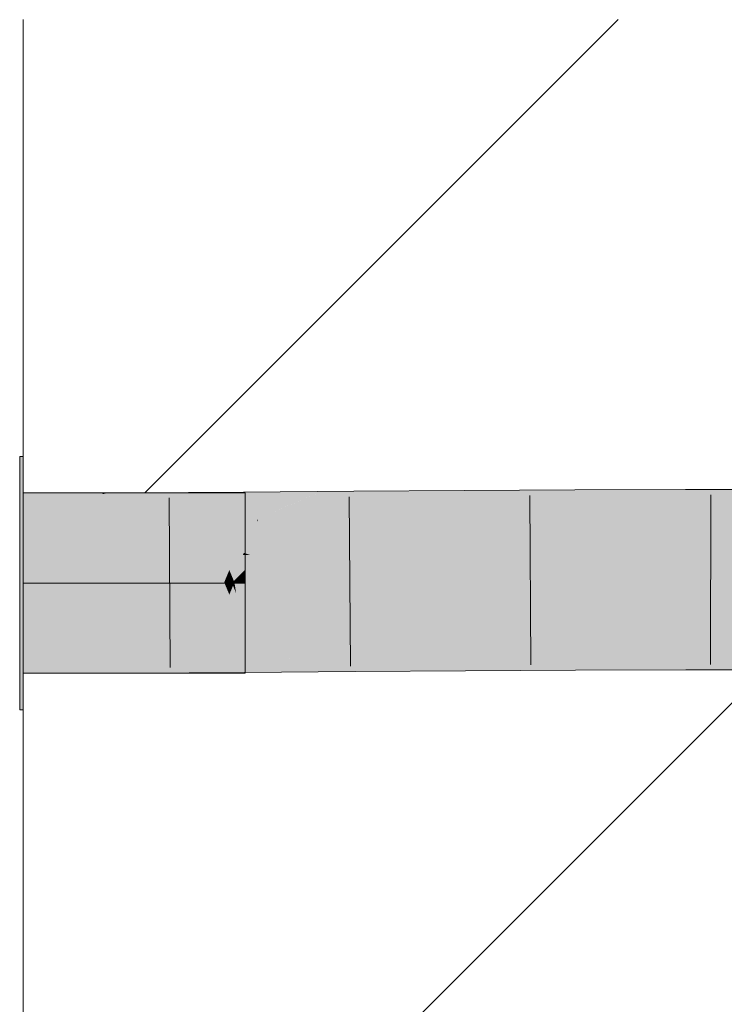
# Model space of a CAD drawing. Extents: x -620 to 300, y 62 to 1112.
# Tile 273 of 286: x 238.56 to 239.81, y 857.53 to 859.28. Entities that reach past the tile are written whole.
import ezdxf
from ezdxf.lldxf.tags import DXFTag

# ---------------------------------------------------------------- set-up
doc = ezdxf.new("R2010")
doc.units = 0
doc.layers.get('0').update_dxf_attribs({"lineweight": 13})
doc.layers.add('E_Detail_Linie_Text_Bem', color=7, linetype='Continuous', lineweight=13)
for name, color, linetype, lineweight, true_color in [('E_Detail_Wandschraffur', 7, 'Continuous', 5, 0xc0c0c0), ('E_Leerrohr 32-A06G9SFT8I', 7, 'Continuous', 9, 0x00b300), ('E_Leerrohr 32-Shading', 7, 'Continuous', 9, 0x00b300)]:
    doc.layers.add(name, color=color, linetype=linetype, lineweight=lineweight, true_color=true_color)
tags = doc.linetypes.add('fein_strichliert', pattern=[4, 1, -2, 1]).pattern_tags.tags
tags[8:9] = [DXFTag(74, 4), DXFTag(75, 0), DXFTag(340, '0'), DXFTag(46, 0.0), DXFTag(50, 0.0), DXFTag(44, 0.0), DXFTag(45, 0.0)]
tags[6:7] = [DXFTag(74, 4), DXFTag(75, 0), DXFTag(340, '0'), DXFTag(46, 0.0), DXFTag(50, 0.0), DXFTag(44, 0.0), DXFTag(45, 0.0)]
tags[4:5] = [DXFTag(74, 4), DXFTag(75, 0), DXFTag(340, '0'), DXFTag(46, 0.0), DXFTag(50, 0.0), DXFTag(44, 0.0), DXFTag(45, 0.0)]
tags = doc.linetypes.add('STRICHPUNKT2-A06G9SFS8I', pattern=[12.7, 6.35, -3.175, 0, -3.175]).pattern_tags.tags
tags[10:11] = [DXFTag(74, 4), DXFTag(75, 0), DXFTag(340, '0'), DXFTag(46, 0.0), DXFTag(50, 0.0), DXFTag(44, 0.0), DXFTag(45, 0.0)]
tags[8:9] = [DXFTag(74, 4), DXFTag(75, 0), DXFTag(340, '0'), DXFTag(46, 0.0), DXFTag(50, 0.0), DXFTag(44, 0.0), DXFTag(45, 0.0)]
tags[6:7] = [DXFTag(74, 4), DXFTag(75, 0), DXFTag(340, '0'), DXFTag(46, 0.0), DXFTag(50, 0.0), DXFTag(44, 0.0), DXFTag(45, 0.0)]
tags[4:5] = [DXFTag(74, 4), DXFTag(75, 0), DXFTag(340, '0'), DXFTag(46, 0.0), DXFTag(50, 0.0), DXFTag(44, 0.0), DXFTag(45, 0.0)]

# ---------------------------------------------------------------- blocks, each defined once
blk = doc.blocks.new('Shading-A06G9S0W8I', base_point=(238.8995, 753.6569))
at = {"layer": 'E_Leerrohr 32-Shading', "color": 83, "true_color": 0x7fcb7f}
for points in [[(238.5667, 858.2789), (238.5667, 858.504), (238.5607, 858.2789), (238.5607, 858.504)], [(238.7036, 858.439), (238.5667, 858.439), (238.8636, 858.2789), (238.5667, 858.2789)], [(238.7167, 858.439), (238.7036, 858.439), (238.8767, 858.2789), (238.8636, 858.2789)], [(238.7817, 858.439), (238.7167, 858.439), (238.9327, 858.288), (238.9316, 858.2869)], [(238.9316, 858.2869), (238.7167, 858.439), (238.9236, 858.2789), (238.8767, 858.2789)], [(238.7817, 858.439), (238.9067, 858.314), (238.9607, 858.439), (238.9607, 858.3679)], [(238.9607, 858.3679), (238.9067, 858.314), (238.9607, 858.3029), (238.9392, 858.2814)], [(238.9607, 858.3029), (238.9542, 858.2964), (238.9607, 858.2964)], [(238.9392, 858.2814), (238.9316, 858.2869), (238.9367, 858.2789), (238.9236, 858.2789)], [(238.9316, 858.2869), (238.9392, 858.2814), (238.9327, 858.288)], [(238.9367, 858.2789), (238.9417, 858.2789), (238.9392, 858.2814)], [(238.9542, 858.2964), (238.9392, 858.2814), (238.9607, 858.2789), (238.9417, 858.2789)], [(238.9542, 858.2964), (238.9607, 858.2789), (238.9607, 858.2964)], [(238.5667, 858.054), (238.5667, 858.2789), (238.5607, 858.054), (238.5607, 858.2789)], [(238.8636, 858.2789), (238.5667, 858.2789), (238.7036, 858.119), (238.5667, 858.119)], [(238.8767, 858.2789), (238.8636, 858.2789), (238.7167, 858.119), (238.7036, 858.119)], [(238.9256, 858.277), (238.8767, 858.2789), (238.7817, 858.119), (238.7167, 858.119)], [(238.9256, 858.277), (238.7817, 858.119), (238.9327, 858.2699)], [(238.9236, 858.2789), (238.8767, 858.2789), (238.9256, 858.277)], [(238.9392, 858.2764), (238.9067, 858.244), (238.9607, 858.2549), (238.9607, 858.1899)], [(238.9367, 858.2789), (238.9236, 858.2789), (238.9392, 858.2764), (238.9256, 858.277)], [(238.9392, 858.2764), (238.9256, 858.277), (238.9327, 858.2699)], [(238.9392, 858.2764), (238.9417, 858.2789), (238.9367, 858.2789)], [(238.9607, 858.2789), (238.9417, 858.2789), (238.9607, 858.2549), (238.9392, 858.2764)], [(238.9067, 858.244), (238.7817, 858.119), (238.9607, 858.1899), (238.9607, 858.119)]]:
    blk.add_solid(points, dxfattribs=at)
at = {"layer": 'E_Leerrohr 32-Shading', "color": 83, "true_color": 0x7fbd7f}
for points in [[(238.5667, 858.439), (238.5667, 858.3921), (238.7036, 858.4393), (238.7093, 858.437)], [(238.7621, 858.4152), (238.7093, 858.437), (238.7622, 858.3937), (238.5696, 858.393)], [(238.7093, 858.437), (238.7167, 858.4393), (238.7036, 858.4393)], [(238.7167, 858.4393), (238.7093, 858.437), (238.7621, 858.4206), (238.7621, 858.4152)], [(238.7621, 858.4206), (238.762, 858.4394), (238.7167, 858.4393)], [(238.762, 858.4394), (238.8949, 858.3932), (238.7817, 858.4395)], [(238.762, 858.4394), (238.7621, 858.4206), (238.8949, 858.3932), (238.8299, 858.3929)], [(238.7817, 858.4395), (238.9578, 858.4099), (238.9576, 858.4405)], [(238.7817, 858.4395), (238.8949, 858.3932), (238.9578, 858.4099), (238.9186, 858.3934)], [(239.0317, 858.441), (238.9576, 858.4405), (238.9578, 858.4099)], [(238.9579, 858.3936), (239.0317, 858.441), (238.9578, 858.4099)], [(239.0317, 858.441), (238.9579, 858.3936), (239.0967, 858.4415), (238.9836, 858.3938)], [(239.0967, 858.4415), (239.0492, 858.4214), (239.1534, 858.4419), (239.1535, 858.4228)], [(239.3495, 858.4252), (239.3494, 858.4434), (239.1535, 858.4228), (239.1534, 858.4419)], [(239.5458, 858.4272), (239.5457, 858.4445), (239.3495, 858.4252), (239.3494, 858.4434)], [(239.7422, 858.4282), (239.7422, 858.4451), (239.5458, 858.4272), (239.5457, 858.4445)], [(239.9635, 858.4277), (239.9636, 858.4448), (239.7422, 858.4282), (239.7422, 858.4451)], [(238.8299, 858.3929), (238.7621, 858.4206), (238.8168, 858.3928), (238.7621, 858.4152)], [(239.0492, 858.4214), (238.9836, 858.3938), (239.1535, 858.4228), (239.1537, 858.395)], [(239.1537, 858.395), (239.3497, 858.3965), (239.1535, 858.4228), (239.3495, 858.4252)], [(239.3497, 858.3965), (239.5459, 858.3976), (239.3495, 858.4252), (239.5458, 858.4272)], [(239.5458, 858.4272), (239.5459, 858.4025), (239.7422, 858.4282), (239.7423, 858.4035)], [(239.7422, 858.4282), (239.7423, 858.4035), (239.9635, 858.4277), (239.9635, 858.403)], [(238.8134, 858.3942), (238.7621, 858.4152), (238.7622, 858.3937)], [(238.9186, 858.3934), (238.9579, 858.3936), (238.9578, 858.4099)], [(239.5459, 858.4025), (239.5459, 858.3976), (239.7423, 858.4035), (239.7423, 858.3983)], [(239.7423, 858.4035), (239.7423, 858.3983), (239.9635, 858.403), (239.9634, 858.3979)], [(238.5696, 858.393), (238.5667, 858.3921), (238.7622, 858.3937), (238.7622, 858.3925)], [(238.8168, 858.3928), (238.8134, 858.3942), (238.7622, 858.3925), (238.7622, 858.3937)], [(238.7631, 858.1663), (238.5667, 858.119), (238.7632, 858.144), (238.7036, 858.1193)], [(238.5667, 858.119), (238.7631, 858.1663), (238.5667, 858.1658)], [(238.8168, 858.1666), (238.7631, 858.1663), (238.7632, 858.144)], [(238.7632, 858.1386), (238.7633, 858.1194), (238.8949, 858.167), (238.7817, 858.1195)], [(238.7632, 858.1386), (238.8949, 858.167), (238.8299, 858.1666)], [(238.8299, 858.1666), (238.8168, 858.1666), (238.7632, 858.1386), (238.7632, 858.144)], [(238.9594, 858.1504), (238.8949, 858.167), (238.9596, 858.1215), (238.7826, 858.1199)], [(238.8949, 858.167), (238.9594, 858.1504), (238.9186, 858.1671)], [(238.9594, 858.1504), (238.9593, 858.1674), (238.9186, 858.1671)], [(238.9593, 858.1674), (239.0317, 858.121), (238.9836, 858.1675), (239.0967, 858.1215)], [(239.0317, 858.121), (238.9593, 858.1674), (238.9594, 858.1504)], [(239.1554, 858.1688), (238.9836, 858.1675), (239.1555, 858.1452), (239.0419, 858.1438)], [(239.3514, 858.1477), (239.3512, 858.1702), (239.1555, 858.1452), (239.1554, 858.1688)], [(239.547, 858.1497), (239.5469, 858.1714), (239.3514, 858.1477), (239.3512, 858.1702)], [(239.7424, 858.1507), (239.7424, 858.172), (239.547, 858.1497), (239.5469, 858.1714)], [(239.9626, 858.1501), (239.9627, 858.1716), (239.7424, 858.1507), (239.7424, 858.172)], [(238.7036, 858.1193), (238.7167, 858.1193), (238.7632, 858.144), (238.7632, 858.1386)], [(238.9594, 858.1504), (238.9596, 858.1215), (239.0283, 858.1224)], [(239.0419, 858.1438), (239.0925, 858.1232), (239.1555, 858.1452), (239.1557, 858.124)], [(239.1557, 858.124), (239.3515, 858.1265), (239.1555, 858.1452), (239.3514, 858.1477)], [(239.3515, 858.1265), (239.5471, 858.1285), (239.3514, 858.1477), (239.547, 858.1497)], [(239.5471, 858.1285), (239.7424, 858.1295), (239.547, 858.1497), (239.7424, 858.1507)], [(239.7424, 858.1295), (239.9626, 858.1289), (239.7424, 858.1507), (239.9626, 858.1501)], [(238.7167, 858.1193), (238.7633, 858.1194), (238.7632, 858.1386)], [(238.9596, 858.1215), (238.9596, 858.1205), (239.0283, 858.1224), (239.0317, 858.121)], [(239.0925, 858.1232), (239.0967, 858.1215), (239.1557, 858.124), (239.1557, 858.1219)], [(239.1557, 858.1219), (239.3515, 858.1234), (239.1557, 858.124), (239.3515, 858.1265)], [(239.3515, 858.1234), (239.5471, 858.1245), (239.3515, 858.1265), (239.5471, 858.1285)], [(239.5471, 858.1245), (239.7424, 858.1251), (239.5471, 858.1285), (239.7424, 858.1295)], [(239.7424, 858.1251), (239.9626, 858.1248), (239.7424, 858.1295), (239.9626, 858.1289)], [(238.7826, 858.1199), (238.7817, 858.1195), (238.9596, 858.1215), (238.9596, 858.1205)]]:
    blk.add_solid(points, dxfattribs=at)
at = {"layer": 'E_Leerrohr 32-Shading', "color": 83, "true_color": 0x7fd57f}
for points in [[(238.7622, 858.3896), (238.7622, 858.3925), (238.5667, 858.3899), (238.5667, 858.3921)], [(238.5667, 858.2789), (238.7627, 858.2794), (238.5667, 858.3899), (238.7622, 858.3896)], [(238.8182, 858.3894), (238.8168, 858.3928), (238.7622, 858.3896), (238.7622, 858.3925)], [(238.8636, 858.28), (238.8182, 858.3894), (238.7627, 858.2794), (238.7622, 858.3896)], [(238.8299, 858.3929), (238.8168, 858.3928), (238.8767, 858.28), (238.8636, 858.28)], [(238.8949, 858.3932), (238.8299, 858.3929), (238.9327, 858.3021), (238.9299, 858.2955)], [(238.9299, 858.2955), (238.8299, 858.3929), (238.9236, 858.2803), (238.8767, 858.28)], [(238.8949, 858.3932), (238.9067, 858.3647), (238.9186, 858.3934)], [(238.9579, 858.3936), (238.9067, 858.3647), (238.9583, 858.3325), (238.9392, 858.2864)], [(238.9067, 858.3647), (238.9579, 858.3936), (238.9186, 858.3934)], [(238.9836, 858.3938), (238.9579, 858.3936), (238.9583, 858.3325)], [(238.9693, 858.329), (238.9825, 858.3887), (238.9583, 858.3325), (238.9815, 858.3887)], [(239.1542, 858.3281), (239.1537, 858.3878), (238.9693, 858.329), (238.9825, 858.3887)], [(238.9825, 858.3887), (238.9836, 858.3938), (238.9815, 858.3887)], [(239.1537, 858.3878), (239.1537, 858.395), (238.9825, 858.3887), (238.9836, 858.3938)], [(239.3498, 858.3868), (239.3497, 858.3965), (239.1537, 858.3878), (239.1537, 858.395)], [(239.1542, 858.3281), (239.3502, 858.327), (239.1537, 858.3878), (239.3498, 858.3868)], [(239.546, 858.386), (239.5459, 858.3976), (239.3498, 858.3868), (239.3497, 858.3965)], [(239.3502, 858.327), (239.5462, 858.3262), (239.3498, 858.3868), (239.546, 858.386)], [(239.7423, 858.3856), (239.7423, 858.3983), (239.546, 858.386), (239.5459, 858.3976)], [(239.5462, 858.3262), (239.7423, 858.3258), (239.546, 858.386), (239.7423, 858.3856)], [(239.9634, 858.3858), (239.9634, 858.3979), (239.7423, 858.3856), (239.7423, 858.3983)], [(239.7423, 858.3258), (239.9632, 858.326), (239.7423, 858.3856), (239.9634, 858.3858)], [(238.9583, 858.3291), (238.9583, 858.3325), (238.9569, 858.3291)], [(238.9693, 858.329), (238.9583, 858.3325), (238.9583, 858.3291)], [(238.9585, 858.3041), (238.9583, 858.3291), (238.9465, 858.3041), (238.9569, 858.3291)], [(238.9583, 858.3291), (238.9585, 858.3041), (238.9693, 858.329), (238.9638, 858.3041)], [(238.9693, 858.329), (238.9638, 858.3041), (239.1542, 858.3281), (239.1544, 858.3046)], [(239.1544, 858.3046), (239.3503, 858.305), (239.1542, 858.3281), (239.3502, 858.327)], [(239.3503, 858.305), (239.5463, 858.3054), (239.3502, 858.327), (239.5462, 858.3262)], [(239.5463, 858.3054), (239.7423, 858.3055), (239.5462, 858.3262), (239.7423, 858.3258)], [(239.7423, 858.3055), (239.9631, 858.3054), (239.7423, 858.3258), (239.9632, 858.326)], [(238.9299, 858.2955), (238.9392, 858.2864), (238.9327, 858.3021)], [(238.9465, 858.3041), (238.9392, 858.2864), (238.9586, 858.2805), (238.9417, 858.2804)], [(238.9465, 858.3041), (238.9586, 858.2805), (238.9585, 858.3041)], [(238.9585, 858.3041), (238.9586, 858.2805), (238.9638, 858.3041)], [(238.9638, 858.3041), (238.9586, 858.2805), (239.1544, 858.3046), (239.1545, 858.2819)], [(239.1545, 858.2819), (239.3505, 858.2833), (239.1544, 858.3046), (239.3503, 858.305)], [(239.3505, 858.2833), (239.5464, 858.2845), (239.3503, 858.305), (239.5463, 858.3054)], [(239.5464, 858.2845), (239.7423, 858.2851), (239.5463, 858.3054), (239.7423, 858.3055)], [(239.7423, 858.2851), (239.9631, 858.2848), (239.7423, 858.3055), (239.9631, 858.3054)], [(238.8636, 858.28), (238.7627, 858.2794), (238.8168, 858.1666), (238.7631, 858.1663)], [(238.8767, 858.28), (238.8636, 858.28), (238.8299, 858.1666), (238.8168, 858.1666)], [(238.9256, 858.2756), (238.8767, 858.28), (238.8949, 858.167), (238.8299, 858.1666)], [(238.9236, 858.2803), (238.8767, 858.28), (238.9256, 858.2756)], [(238.9392, 858.2864), (238.9299, 858.2955), (238.9367, 858.2803), (238.9236, 858.2803)], [(238.9367, 858.2803), (238.9236, 858.2803), (238.9392, 858.2743), (238.9256, 858.2756)], [(238.9367, 858.2803), (238.9417, 858.2804), (238.9392, 858.2864)], [(238.9417, 858.2804), (238.9367, 858.2803), (238.9413, 858.2794), (238.9371, 858.2794)], [(238.9419, 858.2794), (238.9417, 858.2804), (238.9413, 858.2794)], [(238.9586, 858.2794), (238.9586, 858.2805), (238.9419, 858.2794), (238.9417, 858.2804)], [(239.1545, 858.2819), (238.9586, 858.2805), (239.1546, 858.2798), (238.9588, 858.2794)], [(238.9588, 858.2794), (238.9586, 858.2805), (238.9586, 858.2794)], [(238.9588, 858.2794), (238.9592, 858.2779), (239.1546, 858.2798), (239.1546, 858.2769)], [(239.3505, 858.2802), (239.3505, 858.2833), (239.1546, 858.2798), (239.1545, 858.2819)], [(239.1546, 858.2769), (239.3505, 858.2758), (239.1546, 858.2798), (239.3505, 858.2802)], [(239.5464, 858.2806), (239.5464, 858.2845), (239.3505, 858.2802), (239.3505, 858.2833)], [(239.3505, 858.2758), (239.5464, 858.275), (239.3505, 858.2802), (239.5464, 858.2806)], [(239.7423, 858.2808), (239.7423, 858.2851), (239.5464, 858.2806), (239.5464, 858.2845)], [(239.5464, 858.275), (239.7424, 858.2746), (239.5464, 858.2806), (239.7423, 858.2808)], [(239.9631, 858.2806), (239.9631, 858.2848), (239.7423, 858.2808), (239.7423, 858.2851)], [(239.7424, 858.2746), (239.963, 858.2748), (239.7423, 858.2808), (239.9631, 858.2806)], [(238.7631, 858.1663), (238.7627, 858.2794), (238.5667, 858.1658), (238.5667, 858.2789)], [(238.9256, 858.2756), (238.8949, 858.167), (238.9327, 858.2585)], [(238.9593, 858.1674), (238.9447, 858.261), (238.9067, 858.1957), (238.9392, 858.2743)], [(238.9392, 858.2743), (238.9256, 858.2756), (238.9327, 858.2585)], [(238.9371, 858.2794), (238.9377, 858.278), (238.9413, 858.2794), (238.9407, 858.278)], [(238.9377, 858.278), (238.9392, 858.2743), (238.9407, 858.278)], [(238.9392, 858.2743), (238.9447, 858.261), (238.9407, 858.278), (238.9421, 858.278)], [(238.9407, 858.278), (238.9421, 858.278), (238.9413, 858.2794), (238.9419, 858.2794)], [(238.9421, 858.278), (238.9586, 858.2779), (238.9419, 858.2794), (238.9586, 858.2794)], [(238.9589, 858.2268), (238.9586, 858.2779), (238.9447, 858.261), (238.9421, 858.278)], [(238.9586, 858.2779), (238.9592, 858.2779), (238.9586, 858.2794), (238.9588, 858.2794)], [(238.9589, 858.2268), (238.9836, 858.1675), (238.9586, 858.2779), (238.9592, 858.2779)], [(238.9592, 858.2779), (238.9836, 858.1675), (239.1546, 858.2769), (239.1554, 858.1688)], [(239.1554, 858.1688), (239.3512, 858.1702), (239.1546, 858.2769), (239.3505, 858.2758)], [(239.3512, 858.1702), (239.5469, 858.1714), (239.3505, 858.2758), (239.5464, 858.275)], [(239.5469, 858.1714), (239.7424, 858.172), (239.5464, 858.275), (239.7424, 858.2746)], [(239.7424, 858.172), (239.9627, 858.1716), (239.7424, 858.2746), (239.963, 858.2748)], [(238.9447, 858.261), (238.9593, 858.1674), (238.9589, 858.2268)], [(238.9593, 858.1674), (238.9836, 858.1675), (238.9589, 858.2268)], [(238.9067, 858.1957), (238.8949, 858.167), (238.9186, 858.1671)], [(238.9593, 858.1674), (238.9067, 858.1957), (238.9186, 858.1671)]]:
    blk.add_solid(points, dxfattribs=at)
blk = doc.blocks.new('Referenz-A06G9SFV8I')
at = {"layer": 'E_Detail_Linie_Text_Bem', "linetype": 'Continuous', "ltscale": 0.13}
blk.add_line((238.5667, 847.4789), (238.5667, 859.2789), dxfattribs=at)
at = {"layer": 'E_Detail_Wandschraffur', "linetype": 'fein_strichliert', "ltscale": 0.13}
blk.add_line((238.7828, 858.4389), (239.6227, 859.2789), dxfattribs=at)
at = {"layer": 'E_Detail_Wandschraffur', "linetype": 'ByBlock', "ltscale": 0.13}
blk.add_line((238.5667, 856.8087), (239.877, 858.1189), dxfattribs=at)
at = {"layer": 'E_Leerrohr 32-A06G9SFT8I', "linetype": 'Continuous', "ltscale": 0.13}
for p, q in [((238.5667, 858.5039), (238.5607, 858.5039)), ((238.5607, 858.3721), (238.5607, 858.5039)), ((238.5667, 858.3721), (238.5667, 858.5039)), ((238.762, 858.4394), (238.5667, 858.4389)), ((238.5667, 858.4389), (238.5667, 858.1189)), ((238.9607, 858.4389), (238.5667, 858.4389)), ((238.5667, 858.3452), (238.5667, 858.4389)), ((238.9576, 858.4405), (238.762, 858.4394)), ((239.1534, 858.4419), (238.9576, 858.4405)), ((238.9607, 858.3452), (238.9607, 858.4389)), ((239.3494, 858.4434), (239.1534, 858.4419)), ((239.5457, 858.4445), (239.3494, 858.4434)), ((239.7422, 858.4451), (239.5457, 858.4445)), ((239.9636, 858.4448), (239.7422, 858.4451)), ((238.826, 858.4301), (238.8275, 858.1293)), ((239.1456, 858.4322), (239.1478, 858.1314)), ((239.4659, 858.4344), (239.4675, 858.1337)), ((239.7868, 858.4354), (239.7867, 858.1346)), ((238.5607, 858.1857), (238.5607, 858.3721)), ((238.5667, 858.1857), (238.5667, 858.3721)), ((238.5667, 858.2127), (238.5667, 858.3452)), ((238.9607, 858.2127), (238.9607, 858.3452)), ((238.5667, 858.1189), (238.5667, 858.2127)), ((238.9607, 858.1189), (238.9607, 858.2127)), ((238.5607, 858.0539), (238.5607, 858.1857)), ((238.5667, 858.0539), (238.5667, 858.1857)), ((239.3515, 858.1234), (239.1557, 858.1219)), ((239.5471, 858.1245), (239.3515, 858.1234)), ((239.7424, 858.1251), (239.5471, 858.1245)), ((239.9626, 858.1248), (239.7424, 858.1251)), ((238.7633, 858.1194), (238.5667, 858.1189)), ((238.5667, 858.1189), (238.9607, 858.1189)), ((238.9596, 858.1205), (238.7633, 858.1194)), ((239.1557, 858.1219), (238.9596, 858.1205)), ((238.5607, 858.0539), (238.5667, 858.0539))]:
    blk.add_line(p, q, dxfattribs=at)
at = {"layer": 'E_Leerrohr 32-A06G9SFT8I', "linetype": 'STRICHPUNKT2-A06G9SFS8I', "lineweight": 5, "ltscale": 0.13}
blk.add_line((238.5667, 858.2789), (238.9607, 858.2789), dxfattribs=at)

msp = doc.modelspace()

# ---------------------------------------------------------------- block references
at = {"color": 8, "lineweight": 25, "ltscale": 0.25, "true_color": 0x808080}
msp.add_blockref('Referenz-A06G9SFV8I', (0, 0), dxfattribs=at)
msp.add_blockref('Shading-A06G9S0W8I', (238.8995, 753.6569))

doc.saveas('drawing.dxf')
